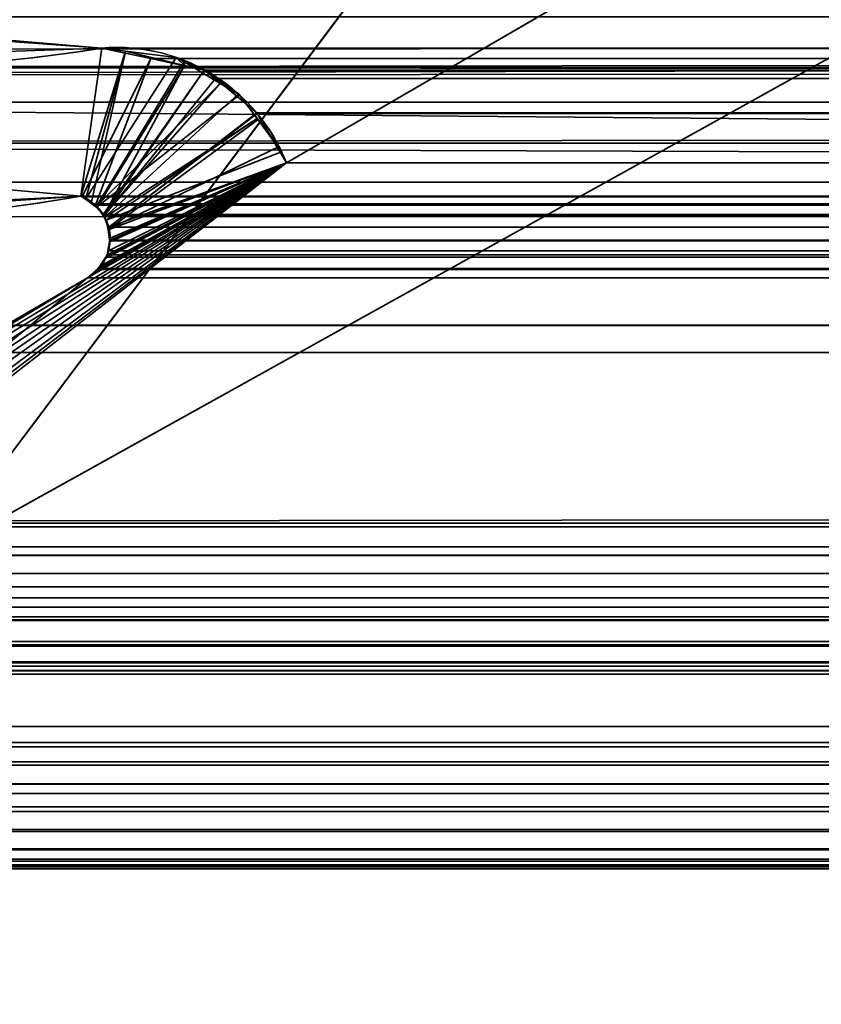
# Model space of a CAD drawing. Header units: millimetres. Extents: x -488 to 6688, y -115 to 115.
# Tile 604 of 656: x 1147.99 to 1151.9, y -6.41 to -1.6. Entities that reach past the tile are written whole.
import ezdxf

# ---------------------------------------------------------------- set-up
doc = ezdxf.new("R2010")
doc.units = ezdxf.units.MM
doc.layers.add('151', color=7, linetype='Continuous', true_color=0xffffff)

# ---------------------------------------------------------------- blocks, each defined once
blk = doc.blocks.new('UG_SURFACE_002')
at = {"layer": '151', "color": 252, "linetype": 'Continuous', "lineweight": 35}
for points in [[(2037.4999, -15, 2194.2501), (2037.4999, 115, 2194.2501), (962.5, 115, 2194.2501), (962.5, -15, 2194.2501)], [(1112.5, -15, 2044.25), (1112.5, 115, 2044.25), (1887.5, 115, 2044.25), (1887.5, -15, 2044.25)]]:
    blk.add_3dface(points, dxfattribs=at)
blk = doc.blocks.new('UG_SURFACE_071')
at = {"layer": '151', "color": 35, "linetype": 'Continuous', "lineweight": 35}
for points in [[(1856.5, -8, 2017), (1855.9999, 0, 2017), (1144.0001, 0, 2017), (1143.5, -8, 2017)], [(1142, -2), (1144.0001, 0, 2), (1855.9999, 0, 2), (1858, -2)], [(1142, -2), (1856.5, -8), (1143.5, -8)], [(1856.5, -8), (1142, -2), (1858, -2)]]:
    blk.add_3dface(points, dxfattribs=at)
blk = doc.blocks.new('UG_SURFACE_110')
at = {"layer": '151', "color": 7, "linetype": 'Continuous', "lineweight": 35}
for points in [[(1152.2764, -1.597, -10.75), (1144.8995, -5.6975, -10.75), (1149.2902, -2.2961, -10.75), (1151.4056, -1.0688, -10.75)], [(1151.4056, -1.0688, 2005.8444), (1149.2902, -2.2961, 2007.9598), (1144.8995, -5.6975, 2012.3506), (1152.2764, -1.597, 2004.9736)], [(1151.4056, -1.0688, -10.75), (1149.2902, -2.2961, -10.75), (1149.2902, -2.2961, 2007.9598), (1151.4056, -1.0688, 2005.8444)], [(1152.2764, -1.597, 2004.9736), (1144.8995, -5.6975, 2012.3506), (1144.8995, -5.6975, -10.75), (1152.2764, -1.597, -10.75)], [(1145.9665, -2.2526, 2011.2834), (1148.2856, -2.4582, 2008.9643), (1148.3876, -1.7357, 2008.8625), (1146.7687, -1.5971, 2010.4814)], [(1146.7596, -1.7928, -10.75), (1146.7687, -1.5971, 2010.4814), (1148.3876, -1.7357, 2008.8625)], [(1148.2856, -2.4582, -10.75), (1146.526, -2.547, -10.75), (1146.7596, -1.7928, -10.75), (1148.3876, -1.7357, -10.75)], [(1148.3876, -1.7357, 2008.8625), (1148.3876, -1.7357, -10.75), (1146.7596, -1.7928, -10.75)], [(1148.3876, -1.7357, -10.75), (1148.5034, -1.7501, -10.75), (1148.2856, -2.4582, -10.75)], [(1148.5028, -1.7599, 2008.7473), (1148.3876, -1.7357, 2008.8625), (1148.2856, -2.4582, 2008.9643), (1148.3102, -2.4716, 2008.9397)], [(1148.3085, -2.473, -10.75), (1148.2856, -2.4582, -10.75), (1148.5034, -1.7501, -10.75), (1148.752, -1.781, -10.75)], [(1148.3102, -2.4716, 2008.9397), (1148.3375, -2.4864, 2008.9126), (1148.5028, -1.7599, 2008.7473)], [(1148.7916, -1.8206, 2008.4584), (1148.5028, -1.7599, 2008.7473), (1148.3375, -2.4864, 2008.9126), (1148.3632, -2.5149, 2008.8868)], [(1148.3876, -1.7357, -10.75), (1148.3876, -1.7357, 2008.8625), (1148.5028, -1.7599, 2008.7473)], [(1148.5028, -1.7599, 2008.7473), (1148.5034, -1.7501, -10.75), (1148.3876, -1.7357, -10.75)], [(1148.5034, -1.7501, -10.75), (1148.5028, -1.7599, 2008.7473), (1148.7916, -1.8206, 2008.4584)], [(1148.7916, -1.8206, 2008.4584), (1148.752, -1.781, -10.75), (1148.5034, -1.7501, -10.75)], [(1148.3629, -2.508, -10.75), (1148.3085, -2.473, -10.75), (1148.752, -1.781, -10.75), (1148.79, -1.8036, -10.75)], [(1148.79, -1.8036, -10.75), (1148.9669, -1.9082, -10.75), (1148.3629, -2.508, -10.75)], [(1148.3632, -2.5149, 2008.8868), (1148.398, -2.5535, 2008.852), (1148.7916, -1.8206, 2008.4584)], [(1148.398, -2.5535, 2008.852), (1148.9727, -1.9008, 2008.2772), (1148.8874, -1.8407, 2008.3625), (1148.7916, -1.8206, 2008.4584)], [(1148.7916, -1.8206, 2008.4584), (1148.79, -1.8036, -10.75), (1148.752, -1.781, -10.75)], [(1148.79, -1.8036, -10.75), (1148.7916, -1.8206, 2008.4584), (1148.8874, -1.8407, 2008.3625)], [(1148.8874, -1.8407, 2008.3625), (1148.9669, -1.9082, -10.75), (1148.79, -1.8036, -10.75)], [(1148.8874, -1.8407, 2008.3625), (1148.9727, -1.9008, 2008.2772), (1148.9669, -1.9082, -10.75)], [(1148.365, -2.5112, -10.75), (1148.3629, -2.508, -10.75), (1148.9669, -1.9082, -10.75), (1149.0604, -1.9635, -10.75)], [(1149.0554, -1.9589, 2008.1947), (1148.9727, -1.9008, 2008.2772), (1148.398, -2.5535, 2008.852), (1148.402, -2.5635, 2008.848)], [(1149.0604, -1.9635, -10.75), (1148.9669, -1.9082, -10.75), (1148.9727, -1.9008, 2008.2772)], [(1149.0604, -1.9635, -10.75), (1148.9727, -1.9008, 2008.2772), (1149.0554, -1.9589, 2008.1947)], [(1148.4014, -2.5638, -10.75), (1148.365, -2.5112, -10.75), (1149.0604, -1.9635, -10.75), (1149.1469, -2.0803, -10.75)], [(1148.402, -2.5635, 2008.848), (1148.4238, -2.6191, 2008.8263), (1149.1517, -2.0837, 2008.0984), (1149.0554, -1.9589, 2008.1947)], [(1149.0554, -1.9589, 2008.1947), (1149.1469, -2.0803, -10.75), (1149.0604, -1.9635, -10.75)], [(1149.0554, -1.9589, 2008.1947), (1149.1517, -2.0837, 2008.0984), (1149.1469, -2.0803, -10.75)], [(1149.1469, -2.0803, -10.75), (1148.4094, -2.5754, -10.75), (1148.4014, -2.5638, -10.75)], [(1149.1469, -2.0803, -10.75), (1149.2668, -2.2421, -10.75), (1148.4094, -2.5754, -10.75)], [(1148.4238, -2.6191, 2008.8263), (1149.2546, -2.217, 2007.9954), (1149.1517, -2.0837, 2008.0984)], [(1149.2668, -2.2421, -10.75), (1149.1469, -2.0803, -10.75), (1149.1517, -2.0837, 2008.0984)], [(1149.2668, -2.2421, -10.75), (1149.1517, -2.0837, 2008.0984), (1149.2546, -2.217, 2007.9954)], [(1148.2856, -2.4582, 2008.9643), (1145.9665, -2.2526, 2011.2834), (1146.526, -2.547, -10.75)], [(1148.4197, -2.623, -10.75), (1148.4094, -2.5754, -10.75), (1149.2668, -2.2421, -10.75), (1149.2902, -2.2961, -10.75)], [(1149.2902, -2.2961, 2007.9598), (1149.2546, -2.217, 2007.9954), (1148.4238, -2.6191, 2008.8263), (1148.4239, -2.622, 2008.826)], [(1149.2546, -2.217, 2007.9954), (1149.2902, -2.2961, -10.75), (1149.2668, -2.2421, -10.75)], [(1149.2546, -2.217, 2007.9954), (1149.2902, -2.2961, 2007.9598), (1149.2902, -2.2961, -10.75)], [(1144.3495, -5.3457, 2012.9006), (1144.3454, -5.3771, 2012.9046), (1144.3566, -5.4464, 2012.8934), (1149.2902, -2.2961, 2007.9598)], [(1149.2902, -2.2961, 2007.9598), (1144.3712, -5.2465, 2012.8789), (1144.359, -5.2719, 2012.8911), (1144.3495, -5.3457, 2012.9006)], [(1149.2902, -2.2961, 2007.9598), (1144.3566, -5.4464, 2012.8934), (1144.3627, -5.4839, 2012.8872), (1144.3923, -5.5523, 2012.8577)], [(1144.3712, -5.2465, 2012.8789), (1149.2902, -2.2961, 2007.9598), (1148.3175, -2.8586, 2008.9326)], [(1144.3923, -5.5523, 2012.8577), (1144.4529, -5.6262, 2012.7971), (1149.2902, -2.2961, 2007.9598)], [(1144.4529, -5.6262, 2012.7971), (1144.4778, -5.6566, 2012.7721), (1144.5419, -5.6873, 2012.7082), (1149.2902, -2.2961, 2007.9598)], [(1149.2902, -2.2961, 2007.9598), (1144.5419, -5.6873, 2012.7082), (1144.646, -5.7372, 2012.604), (1144.6587, -5.7364, 2012.5914)], [(1144.6587, -5.7364, 2012.5914), (1144.7802, -5.728, 2012.4698), (1149.2902, -2.2961, 2007.9598)], [(1144.7802, -5.728, 2012.4698), (1144.8406, -5.7238, 2012.4094), (1144.8995, -5.6975, 2012.3506), (1149.2902, -2.2961, 2007.9598)], [(1148.3175, -2.8586, -10.75), (1148.3632, -2.8237, -10.75), (1149.2902, -2.2961, -10.75), (1144.8995, -5.6975, -10.75)], [(1148.3684, -2.813, 2008.8818), (1148.3175, -2.8586, 2008.9326), (1149.2902, -2.2961, 2007.9598)], [(1149.2902, -2.2961, -10.75), (1148.3632, -2.8237, -10.75), (1148.3684, -2.8157, -10.75)], [(1148.3684, -2.8157, -10.75), (1148.4028, -2.763, -10.75), (1149.2902, -2.2961, -10.75)], [(1149.2902, -2.2961, 2007.9598), (1148.3861, -2.7971, 2008.8639), (1148.3684, -2.813, 2008.8818)], [(1148.4044, -2.7635, 2008.8456), (1148.3861, -2.7971, 2008.8639), (1149.2902, -2.2961, 2007.9598)], [(1148.4028, -2.763, -10.75), (1148.4141, -2.7456, -10.75), (1149.2902, -2.2961, -10.75)], [(1149.2902, -2.2961, 2007.9598), (1148.4141, -2.7456, 2008.8358), (1148.4044, -2.7635, 2008.8456)], [(1149.2902, -2.2961, -10.75), (1148.4141, -2.7456, -10.75), (1148.4257, -2.6816, -10.75)], [(1149.2902, -2.2961, 2007.9598), (1148.4282, -2.6826, 2008.8217), (1148.4141, -2.7456, 2008.8358)], [(1149.2902, -2.2961, -10.75), (1148.4288, -2.6645, -10.75), (1148.4197, -2.623, -10.75)], [(1148.4239, -2.622, 2008.826), (1148.4282, -2.6821, 2008.8217), (1149.2902, -2.2961, 2007.9598)], [(1148.4257, -2.6816, -10.75), (1148.4288, -2.6645, -10.75), (1149.2902, -2.2961, -10.75)], [(1148.4282, -2.6821, 2008.8217), (1148.4282, -2.6826, 2008.8217), (1149.2902, -2.2961, 2007.9598)], [(1146.526, -2.547, -10.75), (1148.2856, -2.4582, -10.75), (1148.2856, -2.4582, 2008.9643)], [(1148.2856, -2.4582, -10.75), (1148.3085, -2.473, -10.75), (1148.3102, -2.4716, 2008.9397)], [(1148.3102, -2.4716, 2008.9397), (1148.2856, -2.4582, 2008.9643), (1148.2856, -2.4582, -10.75)], [(1148.3375, -2.4864, 2008.9126), (1148.3102, -2.4716, 2008.9397), (1148.3085, -2.473, -10.75)], [(1148.3085, -2.473, -10.75), (1148.3629, -2.508, -10.75), (1148.3632, -2.5149, 2008.8868)], [(1148.3632, -2.5149, 2008.8868), (1148.3375, -2.4864, 2008.9126), (1148.3085, -2.473, -10.75)], [(1148.3629, -2.508, -10.75), (1148.365, -2.5112, -10.75), (1148.3632, -2.5149, 2008.8868)], [(1148.398, -2.5535, 2008.852), (1148.3632, -2.5149, 2008.8868), (1148.365, -2.5112, -10.75)], [(1148.365, -2.5112, -10.75), (1148.4014, -2.5638, -10.75), (1148.402, -2.5635, 2008.848)], [(1148.402, -2.5635, 2008.848), (1148.398, -2.5535, 2008.852), (1148.365, -2.5112, -10.75)], [(1148.4238, -2.6191, 2008.8263), (1148.402, -2.5635, 2008.848), (1148.4014, -2.5638, -10.75)], [(1148.4014, -2.5638, -10.75), (1148.4094, -2.5754, -10.75), (1148.4239, -2.622, 2008.826)], [(1148.4239, -2.622, 2008.826), (1148.4238, -2.6191, 2008.8263), (1148.4014, -2.5638, -10.75)], [(1148.4094, -2.5754, -10.75), (1148.4197, -2.623, -10.75), (1148.4239, -2.622, 2008.826)], [(1148.4282, -2.6821, 2008.8217), (1148.4239, -2.622, 2008.826), (1148.4197, -2.623, -10.75)], [(1148.4197, -2.623, -10.75), (1148.4288, -2.6645, -10.75), (1148.4282, -2.6821, 2008.8217)], [(1148.4282, -2.6826, 2008.8217), (1148.4257, -2.6816, -10.75), (1148.4141, -2.7456, -10.75)], [(1148.4141, -2.7456, -10.75), (1148.4141, -2.7456, 2008.8358), (1148.4282, -2.6826, 2008.8217)], [(1148.4288, -2.6645, -10.75), (1148.4257, -2.6816, -10.75), (1148.4282, -2.6821, 2008.8217)], [(1148.4282, -2.6826, 2008.8217), (1148.4282, -2.6821, 2008.8217), (1148.4257, -2.6816, -10.75)], [(1148.3861, -2.7971, 2008.8639), (1148.4028, -2.763, -10.75), (1148.3684, -2.8157, -10.75)], [(1148.3861, -2.7971, 2008.8639), (1148.4044, -2.7635, 2008.8456), (1148.4028, -2.763, -10.75)], [(1148.4028, -2.763, -10.75), (1148.4044, -2.7635, 2008.8456), (1148.4141, -2.7456, 2008.8358)], [(1148.4141, -2.7456, 2008.8358), (1148.4141, -2.7456, -10.75), (1148.4028, -2.763, -10.75)], [(1148.3175, -2.8586, -10.75), (1148.3175, -2.8586, 2008.9326), (1148.3684, -2.813, 2008.8818)], [(1148.3684, -2.813, 2008.8818), (1148.3632, -2.8237, -10.75), (1148.3175, -2.8586, -10.75)], [(1148.3684, -2.813, 2008.8818), (1148.3684, -2.8157, -10.75), (1148.3632, -2.8237, -10.75)], [(1148.3684, -2.8157, -10.75), (1148.3684, -2.813, 2008.8818), (1148.3861, -2.7971, 2008.8639)], [(1148.3175, -2.8586, 2008.9326), (1144.5317, -5.0486, 2012.7182), (1144.4994, -5.0777, 2012.7506), (1144.3712, -5.2465, 2012.8789)], [(1144.5009, -5.0763, -10.75), (1144.5317, -5.0486, -10.75), (1148.3175, -2.8586, -10.75), (1144.8995, -5.6975, -10.75)], [(1144.5317, -5.0486, 2012.7182), (1148.3175, -2.8586, 2008.9326), (1148.3175, -2.8586, -10.75), (1144.5317, -5.0486, -10.75)]]:
    blk.add_3dface(points, dxfattribs=at)
blk = doc.blocks.new('UG_SURFACE_111')
at = {"layer": '151', "color": 7, "linetype": 'Continuous', "lineweight": 35}
for points in [[(1138.7697, -1.8721, 2018.4803), (1861.1926, -0.4501, 2018.4426), (1861.187, -1.4242, 2018.4369)], [(1138.7697, -1.8721, 2018.4803), (1138.8074, -0.4501, 2018.4426), (1861.1926, -0.4501, 2018.4426)], [(1857.3426, -0.9661, 2014.5926), (1142.3917, -0.5588, 2014.8582), (1143.8079, -1.7461, 2013.4423)], [(1862.3573, -3.122, 2019.6073), (1137.7392, -0.6892, 2019.5107), (1137.651, -3.0879, 2019.5992)], [(1862.3573, -3.122, 2019.6073), (1862.2143, -0.6902, 2019.4643), (1137.7392, -0.6892, 2019.5107)], [(1857.3426, -0.9661, 2014.5926), (1143.8079, -1.7461, 2013.4423), (1144.1107, -1.8301, 2013.1392)], [(1144.1107, -1.8301, 2013.1392), (1855.8663, -1.7668, 2013.1164), (1857.3426, -0.9661, 2014.5926)], [(1152.2764, -1.597, 2004.9736), (1144.8995, -5.6975, 2012.3506), (1149.2902, -2.2961, 2007.9598), (1151.4056, -1.0688, 2005.8444)], [(1151.4056, -1.0688, 2005.8444), (1149.2902, -2.2961, 2007.9598), (1850.7098, -2.2961, 2007.9598), (1848.5944, -1.0688, 2005.8444)], [(1861.187, -1.4242, 2018.4369), (1138.6945, -2.2, 2018.5554), (1138.7697, -1.8721, 2018.4803)], [(1861.187, -1.4242, 2018.4369), (1861.3462, -2.1825, 2018.5962), (1138.6945, -2.2, 2018.5554)], [(1146.3102, -1.5839, 2010.9398), (1148.3876, -1.7357, 2008.8625), (1148.2856, -2.4582, 2008.9643), (1146.7457, -2.5607, 2010.5042)], [(1146.3102, -1.5839, 2010.9398), (1853.6898, -1.5839, 2010.9398), (1851.6124, -1.7357, 2008.8625), (1148.3876, -1.7357, 2008.8625)], [(1847.7236, -1.597, 2004.9736), (1855.1005, -5.6975, 2012.3506), (1144.8995, -5.6975, 2012.3506), (1152.2764, -1.597, 2004.9736)], [(1854.9417, -2.2682, 2012.1918), (1855.8663, -1.7668, 2013.1164), (1144.1107, -1.8301, 2013.1392)], [(1148.2928, -2.4627, 2008.9571), (1148.2856, -2.4582, 2008.9643), (1148.3876, -1.7357, 2008.8625), (1148.6272, -1.7874, 2008.6229)], [(1148.3876, -1.7357, 2008.8625), (1851.6124, -1.7357, 2008.8625), (1851.3709, -1.7731, 2008.621)], [(1851.3709, -1.7731, 2008.621), (1148.6272, -1.7874, 2008.6229), (1148.3876, -1.7357, 2008.8625)], [(1148.6272, -1.7874, 2008.6229), (1851.3709, -1.7731, 2008.621), (1851.1984, -1.7998, 2008.4484)], [(1148.6272, -1.7874, 2008.6229), (1148.3577, -2.5032, 2008.8923), (1148.3482, -2.4972, 2008.9018), (1148.2928, -2.4627, 2008.9571)], [(1148.3941, -2.549, 2008.8561), (1148.3577, -2.5032, 2008.8923), (1148.6272, -1.7874, 2008.6229), (1148.8875, -1.8436, 2008.3625)], [(1851.1984, -1.7998, 2008.4484), (1148.8875, -1.8436, 2008.3625), (1148.6272, -1.7874, 2008.6229)], [(1851.1984, -1.7998, 2008.4484), (1851.1159, -1.8538, 2008.3659), (1148.8875, -1.8436, 2008.3625)], [(1144.1107, -1.8301, 2013.1392), (1146.1316, -2.3904, 2011.1184), (1853.879, -2.3308, 2011.1289)], [(1853.879, -2.3308, 2011.1289), (1854.9417, -2.2682, 2012.1918), (1144.1107, -1.8301, 2013.1392)], [(1148.8875, -1.8436, 2008.3625), (1148.3995, -2.5558, 2008.8506), (1148.3941, -2.549, 2008.8561)], [(1148.8875, -1.8436, 2008.3625), (1148.8959, -1.8454, 2008.3542), (1148.9431, -1.8844, 2008.307), (1148.3995, -2.5558, 2008.8506)], [(1148.8959, -1.8454, 2008.3542), (1148.8875, -1.8436, 2008.3625), (1851.1159, -1.8538, 2008.3659)], [(1148.8959, -1.8454, 2008.3542), (1851.1159, -1.8538, 2008.3659), (1851.0584, -1.8916, 2008.3084)], [(1851.0584, -1.8916, 2008.3084), (1148.9431, -1.8844, 2008.307), (1148.8959, -1.8454, 2008.3542)], [(1148.4218, -2.6106, 2008.8284), (1148.3995, -2.5558, 2008.8506), (1148.9431, -1.8844, 2008.307), (1149.1449, -2.0515, 2008.105)], [(1149.1449, -2.0515, 2008.105), (1148.9431, -1.8844, 2008.307), (1851.0584, -1.8916, 2008.3084)], [(1149.1449, -2.0515, 2008.105), (1851.0584, -1.8916, 2008.3084), (1850.9189, -1.9829, 2008.1689)], [(1850.9189, -1.9829, 2008.1689), (1149.1468, -2.0545, 2008.1031), (1149.1449, -2.0515, 2008.105)], [(1850.9189, -1.9829, 2008.1689), (1850.8581, -2.0629, 2008.1081), (1149.1468, -2.0545, 2008.1031)], [(1149.1449, -2.0515, 2008.105), (1149.1468, -2.0545, 2008.1031), (1148.4218, -2.6106, 2008.8284)], [(1149.1468, -2.0545, 2008.1031), (1149.2902, -2.2961, 2007.9598), (1148.4218, -2.6106, 2008.8284)], [(1149.1468, -2.0545, 2008.1031), (1850.8581, -2.0629, 2008.1081), (1850.7555, -2.1981, 2008.0054)], [(1850.7555, -2.1981, 2008.0054), (1149.2902, -2.2961, 2007.9598), (1149.1468, -2.0545, 2008.1031)], [(1861.8258, -4.4654, 2019.0759), (1138.1754, -4.4656, 2019.0747), (1138.6945, -2.2, 2018.5554)], [(1138.6945, -2.2, 2018.5554), (1861.3462, -2.1825, 2018.5962), (1861.8258, -4.4654, 2019.0759)], [(1850.7555, -2.1981, 2008.0054), (1850.7098, -2.2961, 2007.9598), (1149.2902, -2.2961, 2007.9598)], [(1148.3175, -2.8586, 2008.9326), (1148.3696, -2.8172, 2008.8804), (1149.2902, -2.2961, 2007.9598), (1144.8995, -5.6975, 2012.3506)], [(1149.2902, -2.2961, 2007.9598), (1148.3696, -2.8172, 2008.8804), (1148.3722, -2.8129, 2008.8778), (1148.4071, -2.7569, 2008.8429)], [(1148.4071, -2.7569, 2008.8429), (1148.4141, -2.7456, 2008.8358), (1149.2902, -2.2961, 2007.9598)], [(1149.2902, -2.2961, 2007.9598), (1148.4141, -2.7456, 2008.8358), (1148.4206, -2.7264, 2008.8296)], [(1148.4206, -2.7264, 2008.8296), (1148.4282, -2.6767, 2008.8217), (1148.4287, -2.6734, 2008.8212), (1149.2902, -2.2961, 2007.9598)], [(1149.2902, -2.2961, 2007.9598), (1148.4287, -2.6734, 2008.8212), (1148.4218, -2.6108, 2008.8282)], [(1148.4218, -2.6108, 2008.8282), (1148.4218, -2.6106, 2008.8284), (1149.2902, -2.2961, 2007.9598)], [(1853.879, -2.3308, 2011.1289), (1146.1316, -2.3904, 2011.1184), (1146.7457, -2.5607, 2010.5042)], [(1853.879, -2.3308, 2011.1289), (1146.7457, -2.5607, 2010.5042), (1148.2856, -2.4582, 2008.9643)], [(1148.2856, -2.4582, 2008.9643), (1851.7144, -2.4582, 2008.9643), (1853.879, -2.3308, 2011.1289)], [(1148.2856, -2.4582, 2008.9643), (1148.2928, -2.4627, 2008.9571), (1851.707, -2.462, 2008.9569)], [(1851.707, -2.462, 2008.9569), (1851.7144, -2.4582, 2008.9643), (1148.2856, -2.4582, 2008.9643)], [(1851.6725, -2.4795, 2008.9226), (1851.707, -2.462, 2008.9569), (1148.2928, -2.4627, 2008.9571)], [(1851.6725, -2.4795, 2008.9226), (1148.2928, -2.4627, 2008.9571), (1148.3482, -2.4972, 2008.9018)], [(1148.3482, -2.4972, 2008.9018), (1851.6525, -2.4982, 2008.9025), (1851.6725, -2.4795, 2008.9226)], [(1851.616, -2.5323, 2008.8661), (1148.3482, -2.4972, 2008.9018), (1148.3577, -2.5032, 2008.8923)], [(1851.616, -2.5323, 2008.8661), (1851.6525, -2.4982, 2008.9025), (1148.3482, -2.4972, 2008.9018)], [(1148.3577, -2.5032, 2008.8923), (1851.6066, -2.5495, 2008.8565), (1851.616, -2.5323, 2008.8661)], [(1148.3577, -2.5032, 2008.8923), (1148.3941, -2.549, 2008.8561), (1851.6066, -2.5495, 2008.8565)], [(1851.5853, -2.5884, 2008.8353), (1148.3941, -2.549, 2008.8561), (1148.3995, -2.5558, 2008.8506)], [(1851.5853, -2.5884, 2008.8353), (1851.6066, -2.5495, 2008.8565), (1148.3941, -2.549, 2008.8561)], [(1148.3995, -2.5558, 2008.8506), (1851.5795, -2.6115, 2008.8296), (1851.5853, -2.5884, 2008.8353)], [(1148.3995, -2.5558, 2008.8506), (1148.4218, -2.6106, 2008.8284), (1851.5795, -2.6115, 2008.8296)], [(1148.4218, -2.6106, 2008.8284), (1148.4218, -2.6108, 2008.8282), (1851.5795, -2.6115, 2008.8296)], [(1851.573, -2.6382, 2008.8229), (1148.4218, -2.6108, 2008.8282), (1148.4287, -2.6734, 2008.8212)], [(1851.573, -2.6382, 2008.8229), (1851.5795, -2.6115, 2008.8296), (1148.4218, -2.6108, 2008.8282)], [(1148.4287, -2.6734, 2008.8212), (1851.5729, -2.6768, 2008.8229), (1851.573, -2.6382, 2008.8229)], [(1851.5729, -2.6936, 2008.8229), (1148.4282, -2.6767, 2008.8217), (1148.4206, -2.7264, 2008.8296)], [(1148.4287, -2.6734, 2008.8212), (1148.4282, -2.6767, 2008.8217), (1851.5729, -2.6768, 2008.8229)], [(1851.5729, -2.6936, 2008.8229), (1851.5729, -2.6768, 2008.8229), (1148.4282, -2.6767, 2008.8217)], [(1148.4206, -2.7264, 2008.8296), (1148.4141, -2.7456, 2008.8358), (1851.5859, -2.7456, 2008.8358)], [(1148.4206, -2.7264, 2008.8296), (1851.5859, -2.7456, 2008.8358), (1851.5729, -2.6936, 2008.8229)], [(1851.6229, -2.8086, 2008.873), (1148.4071, -2.7569, 2008.8429), (1148.3722, -2.8129, 2008.8778)], [(1148.4141, -2.7456, 2008.8358), (1148.4071, -2.7569, 2008.8429), (1851.5927, -2.7573, 2008.8427)], [(1851.6229, -2.8086, 2008.873), (1851.5927, -2.7573, 2008.8427), (1148.4071, -2.7569, 2008.8429)], [(1851.5927, -2.7573, 2008.8427), (1851.5859, -2.7456, 2008.8358), (1148.4141, -2.7456, 2008.8358)], [(1148.3696, -2.8172, 2008.8804), (1148.3175, -2.8586, 2008.9326), (1851.6825, -2.8586, 2008.9326)], [(1148.3696, -2.8172, 2008.8804), (1851.6825, -2.8586, 2008.9326), (1851.6277, -2.8126, 2008.8778)], [(1851.6277, -2.8126, 2008.8778), (1148.3722, -2.8129, 2008.8778), (1148.3696, -2.8172, 2008.8804)], [(1148.3722, -2.8129, 2008.8778), (1851.6277, -2.8126, 2008.8778), (1851.6229, -2.8086, 2008.873)], [(1144.4434, -5.1271, 2012.8067), (1144.5317, -5.0486, 2012.7182), (1148.3175, -2.8586, 2008.9326), (1144.8995, -5.6975, 2012.3506)], [(1855.4683, -5.0486, 2012.7182), (1851.6825, -2.8586, 2008.9326), (1148.3175, -2.8586, 2008.9326), (1144.5317, -5.0486, 2012.7182)], [(1137.651, -3.0879, 2019.5992), (1137.5993, -3.223, 2019.6507), (1862.3973, -3.2256, 2019.6474)], [(1137.651, -3.0879, 2019.5992), (1862.3973, -3.2256, 2019.6474), (1862.3573, -3.122, 2019.6073)], [(1862.3973, -3.2256, 2019.6474), (1137.5993, -3.223, 2019.6507), (1137.2817, -4.0566, 2019.9683)], [(1137.2817, -4.0566, 2019.9683), (1862.7183, -4.0566, 2019.9683), (1862.3973, -3.2256, 2019.6474)], [(1862.7634, -4.1716, 2020.0133), (1862.7251, -4.074, 2019.9752), (1137.2749, -4.074, 2019.9752), (1137.2366, -4.1716, 2020.0133)], [(1137.2749, -4.074, 2019.9752), (1862.7251, -4.074, 2019.9752), (1862.7183, -4.0566, 2019.9683), (1137.2817, -4.0566, 2019.9683)], [(1137.2366, -4.1716, 2020.0133), (1137.2318, -4.2122, 2020.0181), (1862.7682, -4.2122, 2020.0181)], [(1137.2366, -4.1716, 2020.0133), (1862.7682, -4.2122, 2020.0181), (1862.7634, -4.1716, 2020.0133)], [(1862.7787, -4.3021, 2020.0286), (1137.2318, -4.2122, 2020.0181), (1137.2213, -4.3021, 2020.0286)], [(1862.7787, -4.3021, 2020.0286), (1862.7682, -4.2122, 2020.0181), (1137.2318, -4.2122, 2020.0181)], [(1137.2213, -4.3021, 2020.0286), (1137.2303, -4.3666, 2020.0198), (1862.7697, -4.3666, 2020.0198), (1862.7787, -4.3021, 2020.0286)], [(1862.7697, -4.3666, 2020.0198), (1137.2303, -4.3666, 2020.0198), (1137.2378, -4.4209, 2020.0121)], [(1862.7622, -4.4209, 2020.0121), (1862.7697, -4.3666, 2020.0198), (1137.2378, -4.4209, 2020.0121)], [(1137.2378, -4.4209, 2020.0121), (1137.2737, -4.513, 2019.9764), (1862.7263, -4.513, 2019.9764), (1862.7622, -4.4209, 2020.0121)], [(1861.8398, -4.5319, 2019.0897), (1138.1602, -4.5319, 2019.0897), (1138.1754, -4.4656, 2019.0747)], [(1138.1754, -4.4656, 2019.0747), (1861.8258, -4.4654, 2019.0759), (1861.8398, -4.5319, 2019.0897)], [(1862.7263, -4.513, 2019.9764), (1137.2737, -4.513, 2019.9764), (1137.2796, -4.5281, 2019.9704)], [(1862.7204, -4.5281, 2019.9704), (1862.7263, -4.513, 2019.9764), (1137.2796, -4.5281, 2019.9704)], [(1137.2796, -4.5281, 2019.9704), (1137.359, -4.634, 2019.891), (1862.641, -4.634, 2019.891), (1862.7204, -4.5281, 2019.9704)], [(1138.0705, -4.6511, 2019.1796), (1861.8398, -4.5319, 2019.0897), (1861.9295, -4.6511, 2019.1796)], [(1138.0705, -4.6511, 2019.1796), (1138.1602, -4.5319, 2019.0897), (1861.8398, -4.5319, 2019.0897)], [(1862.641, -4.634, 2019.891), (1137.359, -4.634, 2019.891), (1137.3727, -4.6524, 2019.8772)], [(1862.6273, -4.6524, 2019.8772), (1862.641, -4.634, 2019.891), (1137.3727, -4.6524, 2019.8772)], [(1137.3727, -4.6524, 2019.8772), (1137.4831, -4.7332, 2019.7668), (1862.5169, -4.7332, 2019.7668), (1862.6273, -4.6524, 2019.8772)], [(1138.0633, -4.6559, 2019.1867), (1861.9367, -4.6559, 2019.1867), (1862.0602, -4.7382, 2019.3102), (1137.9398, -4.7382, 2019.3102)], [(1861.9295, -4.6511, 2019.1796), (1138.0633, -4.6559, 2019.1867), (1138.0705, -4.6511, 2019.1796)], [(1861.9295, -4.6511, 2019.1796), (1861.9367, -4.6559, 2019.1867), (1138.0633, -4.6559, 2019.1867)], [(1137.4996, -4.7378, 2019.7504), (1862.5004, -4.7378, 2019.7504), (1862.5169, -4.7332, 2019.7668), (1137.4831, -4.7332, 2019.7668)], [(1137.6394, -4.7769, 2019.6106), (1862.3606, -4.7769, 2019.6106), (1862.5004, -4.7378, 2019.7504), (1137.4996, -4.7378, 2019.7504)], [(1862.0836, -4.7538, 2019.3336), (1137.7937, -4.7758, 2019.4564), (1137.9164, -4.7538, 2019.3336)], [(1862.0836, -4.7538, 2019.3336), (1862.2063, -4.7758, 2019.4564), (1137.7937, -4.7758, 2019.4564)], [(1137.9164, -4.7538, 2019.3336), (1862.0602, -4.7382, 2019.3102), (1862.0836, -4.7538, 2019.3336)], [(1137.9164, -4.7538, 2019.3336), (1137.9398, -4.7382, 2019.3102), (1862.0602, -4.7382, 2019.3102)], [(1862.3027, -4.7931, 2019.5527), (1137.6394, -4.7769, 2019.6106), (1137.6973, -4.7931, 2019.5527)], [(1862.3027, -4.7931, 2019.5527), (1862.3606, -4.7769, 2019.6106), (1137.6394, -4.7769, 2019.6106)], [(1137.6973, -4.7931, 2019.5527), (1862.2063, -4.7758, 2019.4564), (1862.3027, -4.7931, 2019.5527)], [(1137.6973, -4.7931, 2019.5527), (1137.7937, -4.7758, 2019.4564), (1862.2063, -4.7758, 2019.4564)], [(1144.4434, -5.1271, 2012.8067), (1855.5566, -5.1271, 2012.8067), (1855.4683, -5.0486, 2012.7182), (1144.5317, -5.0486, 2012.7182)], [(1855.5806, -5.1484, 2012.8305), (1855.5566, -5.1271, 2012.8067), (1144.4434, -5.1271, 2012.8067), (1144.4194, -5.1484, 2012.8305)], [(1144.3791, -5.2216, 2012.871), (1855.6209, -5.2216, 2012.871), (1855.5806, -5.1484, 2012.8305)], [(1144.4194, -5.1484, 2012.8305), (1144.3791, -5.2216, 2012.871), (1855.5806, -5.1484, 2012.8305)], [(1144.3703, -5.2376, 2012.8798), (1144.3479, -5.3284, 2012.902), (1855.6521, -5.3284, 2012.902)], [(1855.6297, -5.2376, 2012.8798), (1855.6209, -5.2216, 2012.871), (1144.3791, -5.2216, 2012.871), (1144.3703, -5.2376, 2012.8798)], [(1144.3703, -5.2376, 2012.8798), (1855.6521, -5.3284, 2012.902), (1855.6297, -5.2376, 2012.8798)], [(1855.6522, -5.3304, 2012.9023), (1144.3478, -5.3304, 2012.9023), (1144.3454, -5.3759, 2012.9046)], [(1855.6546, -5.3759, 2012.9046), (1855.6522, -5.3304, 2012.9023), (1144.3454, -5.3759, 2012.9046)], [(1144.3479, -5.3284, 2012.902), (1144.3478, -5.3304, 2012.9023), (1855.6522, -5.3304, 2012.9023)], [(1144.3479, -5.3284, 2012.902), (1855.6522, -5.3304, 2012.9023), (1855.6521, -5.3284, 2012.902)], [(1144.3454, -5.3759, 2012.9046), (1144.3539, -5.441, 2012.8961), (1855.6461, -5.441, 2012.8961), (1855.6546, -5.3759, 2012.9046)], [(1144.3539, -5.441, 2012.8961), (1855.6129, -5.5429, 2012.8629), (1855.6432, -5.4634, 2012.8932)], [(1855.6129, -5.5429, 2012.8629), (1144.3539, -5.441, 2012.8961), (1144.3568, -5.4634, 2012.8932)], [(1855.6432, -5.4634, 2012.8932), (1855.6461, -5.441, 2012.8961), (1144.3539, -5.441, 2012.8961)], [(1144.3568, -5.4634, 2012.8932), (1144.3923, -5.5523, 2012.8577), (1855.6077, -5.5523, 2012.8577)], [(1855.6077, -5.5523, 2012.8577), (1855.6129, -5.5429, 2012.8629), (1144.3568, -5.4634, 2012.8932)], [(1144.3998, -5.5617, 2012.8503), (1855.6002, -5.5617, 2012.8503), (1855.6077, -5.5523, 2012.8577), (1144.3923, -5.5523, 2012.8577)], [(1144.4683, -5.6469, 2012.7816), (1855.5317, -5.6469, 2012.7816), (1855.6002, -5.5617, 2012.8503), (1144.3998, -5.5617, 2012.8503)], [(1855.5276, -5.6518, 2012.7778), (1144.4683, -5.6469, 2012.7816), (1144.4724, -5.6518, 2012.7778)], [(1855.5276, -5.6518, 2012.7778), (1855.5317, -5.6469, 2012.7816), (1144.4683, -5.6469, 2012.7816)], [(1144.4724, -5.6518, 2012.7778), (1144.5671, -5.706, 2012.6829), (1855.4329, -5.706, 2012.6829), (1855.5276, -5.6518, 2012.7778)], [(1855.4329, -5.706, 2012.6829), (1144.5671, -5.706, 2012.6829), (1144.6013, -5.7255, 2012.6486)], [(1855.3987, -5.7255, 2012.6486), (1855.4329, -5.706, 2012.6829), (1144.6013, -5.7255, 2012.6486)], [(1144.8995, -5.6975, 2012.3506), (1855.1005, -5.6975, 2012.3506), (1855.2129, -5.7307, 2012.4631), (1144.7871, -5.7307, 2012.4631)], [(1144.6013, -5.7255, 2012.6486), (1144.6767, -5.735, 2012.5732), (1855.3233, -5.735, 2012.5732), (1855.3987, -5.7255, 2012.6486)], [(1855.2562, -5.7435, 2012.5062), (1144.6767, -5.735, 2012.5732), (1144.7438, -5.7435, 2012.5062)], [(1855.2562, -5.7435, 2012.5062), (1855.3233, -5.735, 2012.5732), (1144.6767, -5.735, 2012.5732)], [(1144.7438, -5.7435, 2012.5062), (1855.2129, -5.7307, 2012.4631), (1855.2562, -5.7435, 2012.5062)], [(1144.7438, -5.7435, 2012.5062), (1144.7871, -5.7307, 2012.4631), (1855.2129, -5.7307, 2012.4631)]]:
    blk.add_3dface(points, dxfattribs=at)
blk = doc.blocks.new('UG_SURFACE_113')
at = {"layer": '151', "color": 252, "linetype": 'Continuous', "lineweight": 35}
for points in [[(1153, 3.0145, -9.75), (1138, 3.0145, -9.75), (1138, -16.9528, -9.75), (1862, -16.9528, -9.75)], [(1138, -16.9528, -10.75), (1138, 3.0145, -10.75), (1153, 3.0145, -10.75)], [(1153, 3.0145, -10.75), (1847, 3.0145, -10.75), (1138, -16.9528, -10.75)], [(1847, 3.0145, -10.75), (1862, 3.0145, -10.75), (1862, -16.9528, -10.75), (1138, -16.9528, -10.75)]]:
    blk.add_3dface(points, dxfattribs=at)
blk = doc.blocks.new('UG_SURFACE_129')
at = {"layer": '151', "color": 252, "linetype": 'Continuous', "lineweight": 35}
for points in [[(1135.8, -22.22, 2021.45), (1864.2, -22.22, 2021.45), (1864.2, 12.92, 2021.45), (1135.8, 12.92, 2021.45)], [(1137, -22.22, 2020.2501), (1137, 12.92, 2020.2501), (1863, 12.92, 2020.2501), (1863, -22.22, 2020.2501)]]:
    blk.add_3dface(points, dxfattribs=at)

msp = doc.modelspace()

# ---------------------------------------------------------------- linework, layer by layer
at = {"layer": '151', "color": 251, "linetype": 'Continuous', "lineweight": -3, "true_color": 0x636466}
for p, q in [((1149.2902, -2.2961, 2007.9598), (1151.4056, -1.0688, 2005.8444)), ((1149.2902, -2.2961, 2007.9598), (1151.4056, -1.0688, 2005.8444)), ((1151.4056, -1.0688, -10.75), (1149.2902, -2.2961, -10.75)), ((1152.2764, -1.597, -10.75), (1144.8995, -5.6975, -10.75)), ((1152.2764, -1.597, 2004.9736), (1144.8995, -5.6975, 2012.3505)), ((1144.8995, -5.6975, 2012.3505), (1152.2764, -1.597, 2004.9736)), ((1148.3876, -1.7357, -10.75), (1148.3876, -1.7357, 2008.8624)), ((1148.3876, -1.7357, 2008.8624), (1851.6124, -1.7357, 2008.8624)), ((1142, -2), (1858, -2)), ((1149.2902, -2.2961, 2007.9598), (1850.7098, -2.2961, 2007.9598)), ((1149.2902, -2.2961, -10.75), (1149.2902, -2.2961, 2007.9598)), ((1148.2856, -2.4582, 2008.9644), (1148.2856, -2.4582, -10.75)), ((1851.7144, -2.4582, 2008.9644), (1148.2856, -2.4582, 2008.9644)), ((1148.4141, -2.7456, 2008.8359), (1148.4141, -2.7456, -10.75)), ((1851.5859, -2.7456, 2008.8359), (1148.4141, -2.7456, 2008.8359)), ((1144.5317, -5.0486, 2012.7183), (1148.3175, -2.8586, 2008.9325)), ((1144.5317, -5.0486, 2012.7183), (1148.3175, -2.8586, 2008.9325)), ((1144.5317, -5.0486, -10.75), (1148.3175, -2.8586, -10.75)), ((1851.6825, -2.8586, 2008.9325), (1148.3175, -2.8586, 2008.9325)), ((1148.3175, -2.8586, 2008.9325), (1148.3175, -2.8586, -10.75)), ((1862.7183, -4.0566, 2019.9683), (1137.2817, -4.0566, 2019.9683)), ((1861.8398, -4.5319, 2019.0898), (1138.1602, -4.5319, 2019.0898)), ((1862.5169, -4.7332, 2019.7669), (1137.4831, -4.7332, 2019.7669)), ((1855.4683, -5.0486, 2012.7183), (1144.5317, -5.0486, 2012.7183)), ((1855.6078, -5.5523, 2012.8578), (1144.3922, -5.5523, 2012.8578)), ((1855.1005, -5.6975, 2012.3505), (1144.8995, -5.6975, 2012.3505))]:
    msp.add_line(p, q, dxfattribs=at)
for points, knots in [([(1148.3876, -1.7357, 2008.8624), (1147.2632, -1.923, 2009.9868), (1146.1398, -1.8246, 2011.1102), (1144.5014, -1.226, 2012.7486), (1143.9755, -0.9539, 2013.2745), (1142.9724, -0.2357, 2014.2776), (1142.4959, 0.2119, 2014.7541), (1142.0786, 0.7573, 2015.1714)], [0, 0, 0, 0, 0.5, 0.5, 0.75, 0.75, 1, 1, 1, 1]), ([(1141.6857, 0.0331, 2015.5643), (1142.1283, -0.5258, 2015.1217), (1142.6182, -0.9718, 2014.6318), (1143.666, -1.7016, 2013.584), (1144.2277, -1.9829, 2013.0223), (1145.9254, -2.5783, 2011.3246), (1147.1153, -2.6701, 2010.1347), (1148.2856, -2.4582, 2008.9644)], [0, 0, 0, 0, 0.25, 0.25, 0.5, 0.5, 1, 1, 1, 1]), ([(1149.2902, -2.2961, 2007.9598), (1149.2536, -2.2031, 2007.9964), (1149.2025, -2.1202, 2008.0475), (1149.0715, -1.9637, 2008.1785), (1148.9854, -1.8953, 2008.2646), (1148.7764, -1.7787, 2008.4736), (1148.6468, -1.7424, 2008.6032), (1148.4749, -1.7316, 2008.7751), (1148.4311, -1.7321, 2008.8189), (1148.3876, -1.7357, 2008.8624)], [0, 0, 0, 0, 0.219104, 0.219104, 0.499064, 0.499064, 0.874121, 0.874121, 1, 1, 1, 1]), ([(1148.2856, -2.4582, 2008.9644), (1148.311, -2.4679, 2008.939), (1148.3358, -2.4827, 2008.9142), (1148.3733, -2.5176, 2008.8767), (1148.3877, -2.5353, 2008.8623), (1148.4088, -2.5722, 2008.8412), (1148.4166, -2.5908, 2008.8334), (1148.4269, -2.6305, 2008.8231), (1148.4294, -2.6523, 2008.8206), (1148.4282, -2.6915, 2008.8218), (1148.4253, -2.7096, 2008.8247), (1148.4187, -2.733, 2008.8313), (1148.4165, -2.7394, 2008.8335), (1148.4141, -2.7456, 2008.8359)], [0, 0, 0, 0, 0.2847, 0.2847, 0.48566, 0.48566, 0.646417, 0.646417, 0.809013, 0.809013, 0.946704, 0.946704, 1, 1, 1, 1]), ([(1148.4141, -2.7456, 2008.8359), (1148.411, -2.7537, 2008.839), (1148.4075, -2.7614, 2008.8425), (1148.3998, -2.7761, 2008.8502), (1148.3957, -2.7831, 2008.8543), (1148.3868, -2.7964, 2008.8632), (1148.382, -2.8027, 2008.868), (1148.3746, -2.8115, 2008.8754), (1148.3721, -2.8144, 2008.8779), (1148.3644, -2.8227, 2008.8856), (1148.3591, -2.8279, 2008.8909), (1148.3479, -2.8377, 2008.9021), (1148.342, -2.8424, 2008.908), (1148.3299, -2.851, 2008.9201), (1148.3238, -2.8549, 2008.9262), (1148.3175, -2.8586, 2008.9325)], [0, 0, 0, 0, 0.15206, 0.15206, 0.304006, 0.304006, 0.455853, 0.455853, 0.531595, 0.531595, 0.683329, 0.683329, 0.841083, 0.841083, 1, 1, 1, 1])]:
    msp.add_open_spline(points, degree=3, knots=knots, dxfattribs=at)
for points in [[(1142.0786, 0.7573, -10.75), (1143.5586, -1.1772, -10.75), (1145.9855, -2.1357, -10.75), (1148.3876, -1.7357, -10.75)], [(1148.3876, -1.7357, 2008.8624), (1145.9855, -2.1357, 2011.2645), (1143.5586, -1.1772, 2013.6914), (1142.0786, 0.7573, 2015.1714)], [(1148.2856, -2.4582, 2008.9644), (1145.7947, -2.9092, 2011.4553), (1143.2574, -1.9513, 2013.9926), (1141.6857, 0.0331, 2015.5643)], [(1141.6857, 0.0331, -10.75), (1143.2574, -1.9513, -10.75), (1145.7947, -2.9092, -10.75), (1148.2856, -2.4582, -10.75)], [(1148.3876, -1.7357, 2008.8624), (1148.7794, -1.7028, 2008.4706), (1149.1462, -1.9308, 2008.1038), (1149.2902, -2.2961, 2007.9598)], [(1148.3876, -1.7357, -10.75), (1148.7794, -1.7028, -10.75), (1149.1462, -1.9308, -10.75), (1149.2902, -2.2961, -10.75)], [(1148.4141, -2.7456, 2008.8359), (1148.458, -2.6309, 2008.792), (1148.4003, -2.5021, 2008.8497), (1148.2856, -2.4582, 2008.9644)], [(1148.2856, -2.4582, -10.75), (1148.4003, -2.5021, -10.75), (1148.458, -2.6309, -10.75), (1148.4141, -2.7456, -10.75)], [(1148.3175, -2.8586, 2008.9325), (1148.3617, -2.8331, 2008.8883), (1148.3957, -2.7934, 2008.8543), (1148.4141, -2.7456, 2008.8359)], [(1148.4141, -2.7456, -10.75), (1148.3957, -2.7934, -10.75), (1148.3617, -2.8331, -10.75), (1148.3175, -2.8586, -10.75)]]:
    msp.add_open_spline(points, degree=3, dxfattribs=at)

# ---------------------------------------------------------------- block references
for name in ['UG_SURFACE_002', 'UG_SURFACE_129', 'UG_SURFACE_113', 'UG_SURFACE_110', 'UG_SURFACE_111', 'UG_SURFACE_071']:
    msp.add_blockref(name, (0, 0), dxfattribs=at)

doc.saveas('drawing.dxf')
